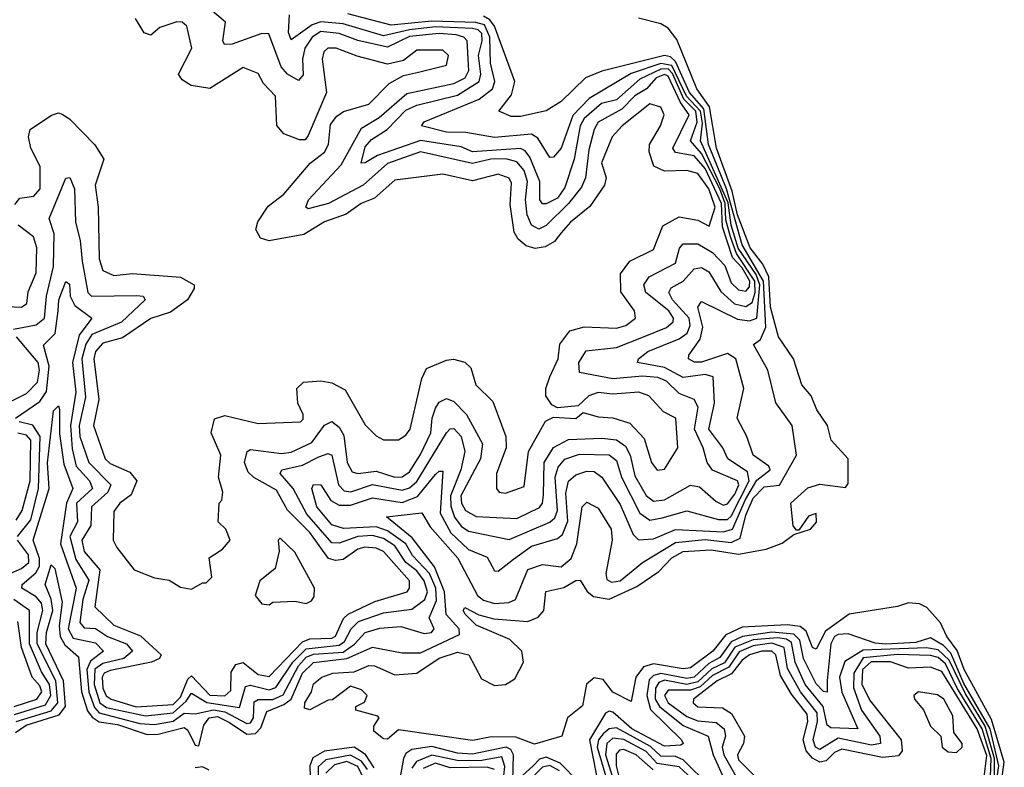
# Model space of a CAD drawing. Extents: x 2494106 to 2685573, y 758056 to 915185.
# Tile 465 of 507: x 2661350 to 2664014, y 876471 to 878492. Entities that reach past the tile are written whole.
import ezdxf

# ---------------------------------------------------------------- set-up
doc = ezdxf.new("R2010")
doc.units = 0

msp = doc.modelspace()

# ---------------------------------------------------------------- linework, layer by layer
at = {"layer": '0CON05XD'}
for points in [[(2661519.6, 877839.6), (2661534.7, 877755), (2661544.5, 877745), (2661667, 877746.9), (2661684.4, 877744.4), (2661690, 877735), (2661625.4, 877674.7), (2661545, 877641.3), (2661529, 877615), (2661518.7, 877575), (2661528, 877472), (2661510.9, 877395), (2661512.6, 877365), (2661537.4, 877295), (2661596.4, 877235), (2661589.1, 877215), (2661544.2, 877175), (2661542.7, 877125), (2661518, 877085), (2661525, 877054.7), (2661567.4, 877005), (2661553.6, 876905), (2661604.6, 876855), (2661676.8, 876826.8), (2661732.7, 876775), (2661728.5, 876765), (2661707.1, 876755), (2661595, 876732.7), (2661578.8, 876725), (2661573.3, 876715), (2661574.8, 876685.1), (2661584.3, 876664.3), (2661597.5, 876655), (2661665, 876634.6), (2661765, 876640.9), (2661785, 876660.3), (2661805, 876709.4), (2661815, 876718.2), (2661865, 876665.9), (2661905.6, 876664.4), (2661921.3, 876678.7), (2661922, 876728), (2661935, 876748.7), (2661955, 876754), (2661995, 876722.2), (2662025, 876716.8), (2662115, 876810.5), (2662135, 876818.1), (2662195, 876819.8), (2662205, 876825.9), (2662226.7, 876873.3), (2662239.3, 876885), (2662311.2, 876918.8), (2662398.2, 876945), (2662405.3, 876955), (2662405.3, 876975), (2662335, 877054.8), (2662315, 877063.5), (2662283.8, 877066.1), (2662265, 877060.5), (2662225, 877032.6), (2662205, 877029.6), (2662185.5, 877035), (2662135, 877105.7), (2662075, 877166.1), (2662045, 877220.3), (2661984.1, 877254.1), (2661968.7, 877268.7), (2661958.8, 877295), (2661965.8, 877325), (2661975, 877330), (2662058.9, 877319), (2662085, 877322.6), (2662141, 877349), (2662175, 877395.5), (2662195, 877406.2), (2662215, 877390.4), (2662227.6, 877367.6), (2662236.5, 877295), (2662249.8, 877269.8), (2662265, 877264.8), (2662315, 877271.2), (2662365, 877255.7), (2662385, 877256.6), (2662405, 877269.7), (2662435, 877316.9), (2662463, 877375), (2662466, 877415), (2662475, 877442.2), (2662485, 877457.9), (2662505, 877468.2), (2662525, 877460), (2662559.3, 877425), (2662602.8, 877345), (2662596.6, 877305), (2662544.1, 877205), (2662545.2, 877185.2), (2662556.7, 877165), (2662585, 877148.8), (2662695, 877143.8), (2662756.8, 877173.2), (2662765.2, 877185), (2662767.8, 877207.8), (2662769.2, 877295), (2662794.8, 877335.2), (2662835, 877357.4), (2662925, 877360.9), (2662965, 877356.1), (2662989.1, 877339.1), (2663001.9, 877315), (2663015, 877258.8), (2663045.6, 877205.6), (2663065, 877190), (2663095, 877194.1), (2663165, 877233.8), (2663189.5, 877229.5), (2663235, 877189.7), (2663255, 877180), (2663265, 877183.1), (2663285, 877209.5), (2663296.3, 877235), (2663292.5, 877245), (2663224.4, 877274.4), (2663210, 877295), (2663199.3, 877335), (2663175.8, 877385), (2663186.1, 877445), (2663175.2, 877465.2), (2663135, 877481.1), (2663100.3, 877515), (2663076.9, 877525), (2663035, 877528.4), (2662955, 877520.9), (2662865, 877538.6), (2662863, 877565), (2662883, 877597), (2662965, 877605.7), (2663037.9, 877635), (2663100.4, 877659.6), (2663118.7, 877675), (2663118.9, 877685), (2663106.5, 877705), (2663044.8, 877754.9), (2663039.4, 877775), (2663053.4, 877796.6), (2663125, 877833.8), (2663135.3, 877874.7), (2663145, 877886.1), (2663185, 877886.4), (2663225, 877862.8), (2663257.8, 877827.8), (2663275, 877780.4), (2663295, 877761.6), (2663315, 877757.9), (2663325, 877770), (2663325.5, 877785), (2663305, 877821.4), (2663279.2, 877849.2), (2663252, 877932), (2663249.5, 877995), (2663205, 878089.6), (2663175, 878124.1), (2663125, 878133.5), (2663117.5, 878145), (2663161.9, 878235), (2663138, 878268), (2663105, 878339.6), (2663095, 878344.1), (2663072, 878335), (2663046.5, 878305), (2663015, 878286.5), (2662979.4, 878250.6), (2662915.8, 878215), (2662904.4, 878195), (2662890.1, 878139.9), (2662881.3, 878065), (2662870.3, 878039.7), (2662835.2, 877995), (2662775, 877935.3), (2662755, 877925.8), (2662735, 877936.2), (2662723, 877965), (2662718.5, 878005), (2662723.9, 878055), (2662715.3, 878084.7), (2662695, 878107.9), (2662665.9, 878115.9), (2662625, 878115.1), (2662575, 878103.5), (2662435, 878134.8), (2662345, 878103.5), (2662279.2, 878045), (2662185.5, 877995), (2662130.8, 877980.8), (2662124.5, 877985), (2662132, 878005), (2662219.9, 878100.1), (2662275, 878198.9), (2662322.6, 878227.4), (2662397.8, 878292.2), (2662525, 878319.3), (2662555.1, 878334.9), (2662565.8, 878355), (2662561.2, 878435), (2662552.3, 878445), (2662531.5, 878451.5), (2662485, 878455.1), (2662405, 878447.1), (2662345, 878417.5), (2662265, 878436.1), (2662214.6, 878454.6), (2662165, 878460.1), (2662141.6, 878445), (2662122, 878415), (2662115.2, 878385), (2662117.1, 878342.9), (2662105, 878327.8), (2662075, 878344.7), (2662057.8, 878365), (2662024.2, 878454.2), (2662005, 878455.2), (2661925, 878425.8), (2661904.2, 878425), (2661899.6, 878435), (2661907.1, 878485), (2661836.8, 878545)], [(2661340.5, 876595), (2661435, 876623.3), (2661453.1, 876645), (2661447.5, 876705), (2661397.4, 876805), (2661397.4, 876835), (2661412.8, 876895), (2661408.9, 876915), (2661395, 876932.1), (2661356.2, 876955), (2661356.9, 876965), (2661393.4, 876996.6), (2661403.5, 877015), (2661403.7, 877035), (2661386.6, 877085), (2661429.8, 877225), (2661425.5, 877294.4), (2661441.2, 877435), (2661455, 877448), (2661457.9, 877437.9), (2661457.8, 877372.2), (2661469.4, 877290.6), (2661494.3, 877225), (2661476.8, 877185), (2661460.4, 877075), (2661502.7, 876955), (2661481.7, 876845), (2661495, 876819.6), (2661555, 876807.7), (2661577.1, 876785), (2661542.1, 876757.9), (2661531.5, 876735), (2661537.5, 876675), (2661552.5, 876632.5), (2661565, 876618.1), (2661675, 876589.1), (2661715, 876587), (2661765, 876596), (2661795, 876617), (2661825, 876615.2), (2661875, 876626.7), (2661905, 876620.7), (2661965, 876588.9), (2661975, 876591), (2661982.6, 876605), (2661985, 876648.2), (2661995.5, 876654.5), (2662035, 876654.1), (2662062.8, 876667.2), (2662104.2, 876745), (2662125, 876768.7), (2662145, 876777.1), (2662225, 876782.4), (2662256.3, 876803.7), (2662284.9, 876835.1), (2662325, 876847), (2662381.7, 876851.7), (2662445, 876833.1), (2662464.5, 876835.6), (2662471.4, 876845), (2662458.4, 876875), (2662478.4, 876921.6), (2662476.3, 876955), (2662458.6, 876995), (2662413.1, 877043.1), (2662394.7, 877074.7), (2662345, 877109.8), (2662315, 877120.9), (2662226.4, 877116.4), (2662195, 877126.8), (2662154.4, 877175), (2662141.1, 877225), (2662145, 877235.5), (2662165, 877234.4), (2662192, 877192), (2662215, 877179.8), (2662245, 877179.2), (2662305, 877199), (2662385, 877186.5), (2662426.9, 877203.1), (2662475, 877262.9), (2662485, 877271.5), (2662495, 877271.2), (2662488.3, 877158.3), (2662516.8, 877105), (2662565, 877060), (2662615, 877039.4), (2662635, 877002.5), (2662645, 877001.2), (2662686.2, 877033.8), (2662735, 877069), (2662805, 877089.7), (2662819.3, 877100.7), (2662833.7, 877136.3), (2662828.3, 877211.7), (2662835, 877244.4), (2662855, 877261.6), (2662885, 877271.6), (2662905, 877270.3), (2662925, 877255.5), (2662975, 877181.8), (2663010.4, 877100.4), (2663025, 877085.5), (2663065, 877088.4), (2663125, 877113.7), (2663255, 877107.3), (2663279, 877115), (2663313.8, 877195), (2663345, 877246.9), (2663381.1, 877275), (2663376.9, 877285), (2663334.5, 877315), (2663317.8, 877365), (2663291.9, 877415), (2663309.2, 877495), (2663288, 877575), (2663265, 877589.3), (2663195, 877566.2), (2663176, 877566), (2663160, 877575), (2663160.6, 877585), (2663191.4, 877628.6), (2663198.8, 877661.2), (2663184.7, 877715.3), (2663195, 877730), (2663292.4, 877682.4), (2663325, 877678.3), (2663344.7, 877685), (2663352.8, 877775), (2663342.9, 877802.9), (2663294.6, 877874.7), (2663275, 877936.2), (2663266.9, 877996.9), (2663191.9, 878165), (2663197.6, 878212.4), (2663192.2, 878245), (2663154.8, 878285), (2663115, 878368.4), (2663085, 878373.8), (2663005, 878346.5), (2662891, 878279), (2662846.5, 878233.5), (2662815.3, 878145), (2662795, 878120.8), (2662785, 878119.2), (2662751.9, 878171.9), (2662735, 878182.6), (2662635, 878173.5), (2662557.1, 878187.1), (2662505, 878187.7), (2662437.5, 878205), (2662445, 878216.2), (2662593.1, 878276.9), (2662629.5, 878305), (2662635.8, 878325), (2662624.1, 878375), (2662622.5, 878445), (2662607.8, 878477.8), (2662584.6, 878484.6), (2662465, 878488.2), (2662355, 878477.1), (2662238.4, 878508.4)], [(2661338.9, 877415), (2661405, 877460.2), (2661422.7, 877487.3), (2661430, 877555), (2661415, 877612.5), (2661446, 877644), (2661454.1, 877705), (2661456.3, 877735), (2661475, 877784), (2661485, 877777.5), (2661486.3, 877745), (2661499.6, 877719.6), (2661545.6, 877685), (2661511.2, 877638.8), (2661493.3, 877565), (2661501.9, 877485), (2661487.6, 877395), (2661491.7, 877331.7), (2661503.1, 877285), (2661539, 877245), (2661546.8, 877225), (2661504.3, 877185), (2661507, 877135), (2661486, 877095), (2661502.4, 877032.4), (2661536.9, 876976.9), (2661521.3, 876925), (2661512.8, 876862.8), (2661525, 876848.4), (2661555, 876846.5), (2661588, 876825), (2661638.8, 876805), (2661655.4, 876785), (2661632.2, 876765), (2661575, 876752), (2661553.7, 876736.3), (2661551.3, 876695), (2661567.4, 876645), (2661585, 876632.2), (2661690.4, 876610.4), (2661765, 876618.1), (2661800.3, 876649.7), (2661815, 876671.8), (2661856.4, 876646.4), (2661945, 876632.3), (2661960.8, 876689.2), (2661975, 876693), (2662025, 876680.1), (2662043.5, 876686.5), (2662088.8, 876755), (2662125, 876790.9), (2662215, 876800.7), (2662229, 876811), (2662246.7, 876845), (2662267.3, 876865), (2662335, 876888.4), (2662411.5, 876898.5), (2662446.1, 876925), (2662453.4, 876945), (2662445, 876975.2), (2662425, 877002.2), (2662394.8, 877025), (2662365, 877069.5), (2662335, 877089.6), (2662305, 877097.8), (2662265.1, 877094.9), (2662215, 877077), (2662195, 877077.5), (2662127.2, 877155), (2662089.8, 877225), (2662054.6, 877265.4), (2662059.2, 877275), (2662115, 877287.7), (2662159.9, 877310.1), (2662185, 877319.2), (2662195, 877314.4), (2662212.5, 877235), (2662228.1, 877218.1), (2662245.8, 877215.8), (2662305, 877235.5), (2662385, 877220.2), (2662405, 877226.9), (2662425, 877243.4), (2662505, 877375.5), (2662515, 877386.2), (2662525, 877386.6), (2662544.6, 877365), (2662554.7, 877325), (2662544, 877275), (2662515.8, 877205), (2662516.9, 877176.9), (2662527, 877147), (2662545, 877123.2), (2662565, 877109.1), (2662675, 877086.5), (2662785, 877133.8), (2662798.2, 877145), (2662805.4, 877165), (2662798.7, 877255), (2662807.6, 877282.4), (2662825, 877304.1), (2662865, 877317.7), (2662945, 877315.7), (2662965, 877300.5), (2662978.3, 877255), (2663028.4, 877158.4), (2663055, 877139.3), (2663088.9, 877145), (2663155, 877163.9), (2663241.2, 877141.1), (2663265, 877141), (2663275, 877149.6), (2663324.4, 877245), (2663319.3, 877269.3), (2663266.2, 877305), (2663253.1, 877335), (2663215.3, 877385), (2663230.4, 877455), (2663226.9, 877526.9), (2663205, 877533.2), (2663145, 877525.2), (2663095, 877551.8), (2663022, 877565), (2663024.4, 877575), (2663049.5, 877595), (2663135, 877629.4), (2663156.1, 877645), (2663164.8, 877665), (2663161.6, 877685), (2663116.7, 877735), (2663106.2, 877755), (2663113, 877767), (2663145.2, 877784.8), (2663175, 877818.9), (2663195, 877822), (2663215, 877810.4), (2663246.9, 877756.9), (2663284.1, 877724.1), (2663315, 877716.7), (2663332.4, 877727.6), (2663340.7, 877755), (2663339.5, 877785), (2663290, 877860), (2663273.8, 877905), (2663261.1, 877951.1), (2663259.2, 877995), (2663244.6, 878035), (2663195, 878130.7), (2663164.9, 878165), (2663183.7, 878215), (2663179.6, 878245), (2663147.6, 878277.6), (2663116.7, 878346.7), (2663105, 878358.9), (2663085, 878358.5), (2663028.6, 878331.4), (2662965, 878275.2), (2662924.7, 878265.3), (2662877.7, 878225), (2662866.7, 878205), (2662850.9, 878115), (2662825, 878038.9), (2662805, 878009.7), (2662775, 877994.1), (2662764.7, 877994.7), (2662757.7, 878005), (2662757.8, 878055), (2662730.6, 878120.6), (2662717.8, 878137.8), (2662705, 878143.5), (2662575, 878135.2), (2662545, 878148.7), (2662435, 878165.1), (2662317.9, 878125), (2662285, 878104.7), (2662273.8, 878103.8), (2662285, 878148.2), (2662301.8, 878168.2), (2662344.2, 878195), (2662395, 878247.5), (2662425, 878261.3), (2662535, 878288), (2662593.3, 878325), (2662598, 878345), (2662591.5, 878395), (2662601.9, 878435), (2662600.3, 878455), (2662590.6, 878465), (2662575, 878468.6), (2662475, 878472.7), (2662405, 878464.9), (2662335, 878448.8), (2662225, 878480.7), (2662165, 878486.1), (2662141.6, 878478.4), (2662085, 878437.5), (2662077.8, 878457.8), (2662079.8, 878505)], [(2661339, 876565), (2661367.7, 876585), (2661457.2, 876612.8), (2661473.9, 876635), (2661468.3, 876705), (2661421.2, 876805), (2661422.5, 876835), (2661439.8, 876895), (2661435.3, 876925.3), (2661418.9, 876965), (2661435, 877018), (2661445, 877008), (2661465, 876917.5), (2661456.8, 876853.2), (2661459.3, 876825), (2661472.2, 876802.2), (2661509.4, 876769.4), (2661517, 876675), (2661533.8, 876623.8), (2661546.1, 876606.1), (2661565, 876594.3), (2661615, 876586.8), (2661695, 876559.4), (2661725, 876560.1), (2661795, 876578.2), (2661805, 876571.1), (2661825, 876531.1), (2661835, 876529.2), (2661848.7, 876585), (2661863.2, 876605), (2661885, 876607.9), (2661918.3, 876591.7), (2661965, 876560.3), (2661987.8, 876562.2), (2662002.6, 876577.4), (2662018.5, 876621.5), (2662065, 876640.6), (2662084.6, 876655.4), (2662115, 876725.6), (2662145, 876754), (2662235, 876765.3), (2662305, 876795.7), (2662385, 876780), (2662435, 876780.2), (2662540.1, 876829.9), (2662539.5, 876845), (2662504, 876884), (2662499.4, 876945), (2662472.5, 877012.5), (2662411.7, 877091.7), (2662342.3, 877147.7), (2662438.6, 877158.6), (2662460.6, 877120.6), (2662536.1, 877036.1), (2662588.8, 876935), (2662605, 876923), (2662635, 876913.7), (2662673.7, 876916.3), (2662691.4, 876925), (2662725, 877005.3), (2662765, 877019.6), (2662815, 877012.7), (2662842.2, 877035), (2662858, 877075), (2662872.3, 877175), (2662885, 877188.1), (2662915, 877171.4), (2662950.3, 877115), (2662953.4, 877085), (2662935.9, 876995), (2662938.8, 876978.8), (2662951.2, 876971.2), (2662975, 876975.3), (2663035.4, 877025), (2663125, 877079.1), (2663205, 877087.2), (2663275, 877078.9), (2663299.6, 877090.4), (2663315, 877152.9), (2663335, 877198.3), (2663365, 877229.6), (2663406.1, 877233.9), (2663451.8, 877315), (2663440, 877395), (2663396.3, 877456.3), (2663374.6, 877545), (2663336.1, 877613.9), (2663355, 877627.8), (2663369.4, 877660.6), (2663363.1, 877785), (2663305, 877883.5), (2663263, 878035), (2663213.7, 878155), (2663201.5, 878251.5), (2663162.6, 878295), (2663125, 878379.4), (2663111.4, 878391.4), (2663094.9, 878395.1), (2662925, 878353.3), (2662880.9, 878335), (2662815, 878270.6), (2662774.5, 878245.5), (2662705, 878230.3), (2662680.4, 878230.5), (2662646.2, 878245), (2662680.6, 878289.4), (2662689.7, 878325), (2662634.6, 878475), (2662622, 878492), (2662605, 878501.8)], [(2662815, 877915.7), (2662797.6, 877892.4), (2662772.3, 877877.6), (2662745, 877873.6), (2662720.8, 877880.8), (2662698.7, 877898.7), (2662687.8, 877917.8), (2662677.6, 877992.4), (2662680.5, 878050.5), (2662675, 878064), (2662645, 878074.3), (2662575, 878056.4), (2662495, 878074.4), (2662365, 878058.6), (2662310.2, 878009.8), (2662274, 877995), (2662233.6, 877966.4), (2662175, 877945.3), (2662118.8, 877911.2), (2662025, 877894), (2662001.7, 877901.7), (2661988.8, 877925), (2661994.2, 877945.8), (2662022.2, 877987.8), (2662065, 878020), (2662135.8, 878104.2), (2662175, 878133.8), (2662185.8, 878155), (2662191.2, 878208.8), (2662208.3, 878231.7), (2662226, 878244), (2662295, 878263.6), (2662350, 878320), (2662388.8, 878341.2), (2662429.3, 878350.7), (2662505, 878368.8), (2662510.8, 878395), (2662495, 878410), (2662425, 878409.5), (2662388.3, 878381.7), (2662345, 878372.2), (2662263.1, 878393.1), (2662206.7, 878415), (2662183.8, 878415), (2662172.9, 878405), (2662168.9, 878385), (2662180, 878295), (2662130.7, 878179.3), (2662122.5, 878167.5), (2662107, 878167), (2662065, 878183.3), (2662046.2, 878206.2), (2662042.5, 878285), (2662009.6, 878319.5), (2661995, 878346.7), (2661955, 878362.5), (2661865, 878306), (2661814.5, 878314.4), (2661789.4, 878329.4), (2661780, 878345), (2661815.8, 878415), (2661802.5, 878475), (2661790, 878485), (2661775, 878486.7), (2661729.3, 878470.7), (2661705, 878450), (2661687, 878457), (2661663.3, 878495)], [(2664002.8, 876405), (2664014.4, 876485), (2663980.1, 876600.1), (2663905.8, 876735), (2663887, 876787), (2663858.6, 876825), (2663841.7, 876861.7), (2663805, 876903.3), (2663785, 876913.3), (2663755, 876916), (2663725, 876905.8), (2663595, 876884.5), (2663530.9, 876839.1), (2663505, 876790.6), (2663495, 876794.4), (2663478.7, 876838.6), (2663461.6, 876851.6), (2663426.4, 876856.4), (2663305, 876850), (2663261, 876829), (2663225.7, 876785), (2663165, 876740), (2663145, 876737.4), (2663065, 876751.1), (2663037.8, 876742.2), (2663017.2, 876715), (2663005, 876648.8), (2662955, 876674.1), (2662928.7, 876708.7), (2662905, 876712.4), (2662884.3, 876695.7), (2662872.9, 876637.1), (2662832.9, 876605), (2662816.7, 876555), (2662743.2, 876533.2), (2662692.3, 876552.3), (2662626.8, 876553.2), (2662575, 876543.6), (2662375, 876572.5), (2662345, 876546.7), (2662335, 876547.5), (2662308.3, 876568.3), (2662308.3, 876581.7), (2662322.5, 876605), (2662319.3, 876609.3), (2662260, 876625), (2662260, 876635), (2662283, 876647), (2662290, 876665), (2662275, 876680), (2662245, 876690), (2662197, 876653), (2662185, 876652.5), (2662135, 876626.7), (2662121.2, 876631.2), (2662121.4, 876645), (2662140, 876675), (2662145, 876696.2), (2662167.5, 876715), (2662197.5, 876725), (2662255, 876728.8), (2662295, 876746.1), (2662310, 876745), (2662365, 876720.6), (2662424.6, 876725.5), (2662485, 876765.8), (2662535, 876782.5), (2662565.4, 876775), (2662599.9, 876709.9), (2662635, 876692.3), (2662665, 876694.7), (2662689.5, 876710.5), (2662713, 876755), (2662708.9, 876785), (2662676.6, 876816.6), (2662585.5, 876855), (2662555.8, 876885), (2662550, 876895), (2662555, 876903.3), (2662592.8, 876882.8), (2662632.7, 876872.7), (2662725, 876864.7), (2662752.8, 876877.2), (2662768.2, 876895), (2662773.9, 876946.1), (2662822.8, 876957.3), (2662855, 876976.2), (2662866.8, 876976.8), (2662886, 876946), (2662902.7, 876932.7), (2662945, 876925.6), (2663020, 876960), (2663080, 877000), (2663115, 877037.3), (2663145, 877054.8), (2663221, 877059), (2663295, 877047.2), (2663369.6, 877060.5), (2663413.3, 877076.7), (2663445, 877100), (2663490, 877115), (2663506.1, 877133.9), (2663505, 877157.5), (2663485, 877150), (2663458.3, 877111.7), (2663451.7, 877111.7), (2663443.3, 877123.3), (2663436.7, 877185), (2663483.2, 877226.8), (2663515, 877236.7), (2663585, 877227.5), (2663592.1, 877237.9), (2663592.2, 877305), (2663545.6, 877355), (2663536.2, 877395), (2663507.3, 877437.3), (2663491.9, 877475), (2663466.4, 877505), (2663444, 877575), (2663403.5, 877635), (2663381.3, 877715), (2663377.3, 877797.3), (2663361, 877831), (2663327, 877875), (2663292.5, 877965), (2663278.4, 878028.4), (2663235.4, 878145), (2663216.6, 878256.6), (2663182.7, 878305), (2663128.6, 878438.6), (2663105, 878469.2), (2663085, 878480.8), (2663025, 878496.7)], [(2661337.3, 877992.7), (2661350.4, 878009.6), (2661388.8, 878015), (2661405.4, 878035), (2661405.7, 878095), (2661380, 878145), (2661374, 878175), (2661378.8, 878195), (2661436.2, 878233.8), (2661455, 878240), (2661465, 878236.7), (2661485, 878224), (2661553.5, 878153.5), (2661577.5, 878115), (2661554.6, 878045), (2661562.1, 877985), (2661565.4, 877845.4), (2661575, 877814.3), (2661605, 877800.9), (2661655, 877805.6), (2661785, 877795.7), (2661822.5, 877775), (2661822.5, 877765), (2661804, 877735), (2661758.5, 877701.5), (2661705, 877684.4), (2661628.2, 877631.8), (2661575, 877618), (2661555.4, 877595), (2661550.8, 877575), (2661564.2, 877465), (2661549.6, 877395), (2661581.2, 877305), (2661595, 877292), (2661648.6, 877268.5), (2661667.5, 877245), (2661652, 877208), (2661621.4, 877185), (2661605, 877162.5), (2661603.3, 877085), (2661613.3, 877065), (2661660, 877005), (2661715, 876983.3), (2661755, 876976.7), (2661785, 876957.5), (2661815, 876952.5), (2661845, 876970), (2661855, 876970), (2661870, 876985), (2661863, 877037), (2661899.3, 877060.7), (2661920, 877085), (2661907.5, 877115), (2661887.5, 877135), (2661890, 877185), (2661897, 877193), (2661900, 877215), (2661888, 877255), (2661894, 877315), (2661868.1, 877375), (2661877.3, 877412.7), (2661905, 877422), (2661995, 877400), (2662110, 877405), (2662117.5, 877412.5), (2662117.5, 877425), (2662102.5, 877455), (2662100, 877495), (2662117.7, 877512.3), (2662165, 877516), (2662195, 877510.8), (2662231.1, 877491.1), (2662285, 877396.7), (2662315, 877367.5), (2662335, 877356.7), (2662375, 877356.2), (2662395, 877368.8), (2662407.1, 877385), (2662438, 877522), (2662451.2, 877548.8), (2662505, 877572), (2662523.9, 877573.9), (2662555, 877566.2), (2662570.8, 877550.8), (2662584, 877505), (2662630, 877460), (2662665.6, 877365), (2662666.9, 877335), (2662640, 877265), (2662640, 877225), (2662647.5, 877215), (2662665, 877212), (2662715, 877230), (2662726.7, 877325), (2662773.3, 877406.7), (2662795, 877417.5), (2662855, 877414.3), (2662875, 877430), (2662915, 877418), (2662955, 877416), (2663000.9, 877400.9), (2663040, 877360), (2663060, 877295), (2663075, 877274.2), (2663095, 877276.7), (2663131.2, 877335), (2663125.6, 877415), (2663092.1, 877432.1), (2663052.5, 877475), (2663025.5, 877485.5), (2662955, 877479.4), (2662915, 877484.2), (2662890, 877475), (2662861.7, 877448.3), (2662805, 877442.5), (2662790.4, 877450.5), (2662773.8, 877475), (2662773.8, 877495), (2662785, 877526.7), (2662807.1, 877575), (2662811.8, 877615), (2662838.7, 877651.3), (2662877.9, 877662.1), (2662965, 877658.5), (2662990, 877665), (2663016.2, 877685), (2663013.8, 877705), (2662976.5, 877756.5), (2662975.5, 877805), (2663001.1, 877838.9), (2663065, 877871.2), (2663090.8, 877935), (2663135, 877959.1), (2663185, 877950.5), (2663215.7, 877934.3), (2663231.8, 877985), (2663215, 878034.5), (2663185, 878076.2), (2663155, 878084.4), (2663095, 878082.9), (2663066.4, 878096.4), (2663053.3, 878135), (2663054.4, 878155), (2663084, 878205), (2663093.8, 878235), (2663085, 878255.8), (2663055, 878264.3), (2662980.6, 878205), (2662953.3, 878175), (2662924.7, 878105), (2662936.7, 878065), (2662932.7, 878045), (2662892.5, 877987.5), (2662840.6, 877945), (2662815, 877915.7)], [(2661333.3, 877655), (2661395, 877666.8), (2661417.6, 877685), (2661422.7, 877745), (2661441.8, 877825), (2661443.3, 877913.3), (2661429.5, 877955), (2661475, 878063.8), (2661485.5, 878065.5), (2661498.9, 878035), (2661500.8, 877945), (2661513.8, 877895), (2661519.6, 877839.6)], [(2661235, 877720), (2661355, 877714.6), (2661369.4, 877725), (2661373.5, 877756.5), (2661395, 877807.5), (2661396.2, 877875), (2661387.5, 877905), (2661346.4, 877936.4)], [(2661275, 877434.3), (2661368.4, 877481.6), (2661398, 877512), (2661403.6, 877545), (2661399.7, 877565), (2661341.1, 877635)], [(2661344.2, 877095), (2661380.4, 877140.4), (2661401.3, 877225), (2661405.6, 877365), (2661385.9, 877395.9), (2661348.8, 877405)], [(2661340.5, 877139.5), (2661356.7, 877165), (2661378.2, 877245), (2661380.6, 877355), (2661368.5, 877368.5), (2661345, 877374.5)], [(2661289.8, 876980.2), (2661355, 877008), (2661375.2, 877025), (2661373.8, 877045), (2661344.3, 877085)], [(2662025, 876910), (2662035, 876917.5), (2662095, 876920), (2662125, 876913.8), (2662139.3, 876920.7), (2662147, 876933), (2662147.5, 876955), (2662095, 877052.5), (2662055, 877090), (2662050, 877085), (2662052.5, 877055), (2662041.7, 877008.3), (2662000, 876975), (2661987.5, 876935), (2662005, 876912.5), (2662025, 876910)], [(2661336.1, 876614), (2661420.2, 876639.8), (2661434.7, 876665), (2661431.1, 876695), (2661408.8, 876728.8), (2661376.6, 876805), (2661376.6, 876895), (2661334.2, 876924.2)], [(2661335, 876635.4), (2661396.4, 876655), (2661410, 876675), (2661405, 876691.2), (2661384, 876715), (2661355.1, 876795.1), (2661345, 876865.3)], [(2663981.6, 876355), (2663999.4, 876475), (2663975.7, 876575), (2663905, 876697.7), (2663869.7, 876779.7), (2663850, 876800), (2663815, 876820.6), (2663775, 876808.4), (2663693.9, 876803.9), (2663665, 876806.7), (2663591.5, 876831.5), (2663565, 876829.7), (2663555, 876824.2), (2663544.6, 876805), (2663535.2, 876705.2), (2663535, 876674.4), (2663525, 876675.5), (2663505, 876696.6), (2663471, 876765), (2663460.9, 876815), (2663445, 876830.7), (2663385, 876836.1), (2663305.8, 876824.2), (2663275, 876810.5), (2663245, 876768.1), (2663215, 876751.6), (2663175, 876714.5), (2663155, 876710.7), (2663085, 876724.9), (2663065, 876719.1), (2663053, 876707), (2663046.9, 876665), (2663056.8, 876626.8), (2663141.1, 876545), (2663145.8, 876535), (2663139.2, 876530.8), (2663095, 876528.4), (2663006.8, 876575), (2662955, 876619.7), (2662945, 876623.1), (2662935, 876617.5), (2662891.8, 876545), (2662917.9, 876412)], [(2663988.1, 876445), (2663987.8, 876495), (2663962.4, 876582.4), (2663909.3, 876669.3), (2663865, 876760.8), (2663835, 876788.9), (2663803.9, 876793.9), (2663632.9, 876787.2), (2663583, 876757), (2663568.6, 876715), (2663574.4, 876674.4), (2663617.7, 876575), (2663545, 876577.9), (2663534.8, 876584.8), (2663524.4, 876635), (2663475.4, 876695), (2663448.6, 876755), (2663438.2, 876808.2), (2663425, 876817.3), (2663400.9, 876820.9), (2663334.6, 876815.4), (2663285, 876796.1), (2663257, 876753), (2663222.9, 876737.1), (2663185, 876701.8), (2663155, 876694.9), (2663095, 876706.6), (2663080, 876700), (2663070.4, 876685), (2663069.7, 876655), (2663081.2, 876635), (2663145, 876584.2), (2663213.2, 876555), (2663226.4, 876505), (2663294.6, 876355)], [(2663977.1, 876445), (2663978.7, 876495), (2663954.9, 876575), (2663887, 876685), (2663855, 876750.5), (2663835, 876767.9), (2663815, 876772.9), (2663725, 876775.6), (2663632.7, 876767.3), (2663606.9, 876725), (2663606.1, 876686.1), (2663628, 876625), (2663677.6, 876555), (2663679.1, 876535), (2663655, 876530.5), (2663565, 876550.1), (2663515, 876519), (2663503.3, 876525), (2663497, 876545), (2663509.1, 876595), (2663507.9, 876617.9), (2663462.8, 876675), (2663427.7, 876737.7), (2663418.4, 876795), (2663385, 876806.3), (2663335, 876799.6), (2663297.3, 876782.7), (2663268.8, 876741.2), (2663225, 876719.4), (2663191.3, 876688.7), (2663165, 876679.6), (2663105, 876679.6), (2663094.5, 876665), (2663104.5, 876645), (2663155, 876608.5), (2663185, 876596.7), (2663235, 876592.1), (2663256.6, 876575), (2663260, 876555), (2663250.7, 876525), (2663255.4, 876505), (2663305, 876416)], [(2663959.7, 876445), (2663967.2, 876502.8), (2663941, 876575), (2663845, 876730.2), (2663815, 876741.3), (2663755, 876738.9), (2663706.5, 876756.5), (2663654, 876756), (2663630.9, 876735), (2663628.7, 876695), (2663651, 876651), (2663735.4, 876545), (2663738.4, 876515), (2663727.9, 876502.1), (2663685, 876497.2), (2663575, 876519.8), (2663555, 876511.1), (2663532, 876488), (2663515, 876485.2), (2663495, 876495.5), (2663478, 876515), (2663469.8, 876545), (2663482.8, 876595), (2663480.9, 876615), (2663438.7, 876668.7), (2663408.9, 876718.9), (2663396.5, 876775), (2663385.3, 876785), (2663358.6, 876785), (2663325, 876774.8), (2663305, 876760.4), (2663276.1, 876723.9), (2663237.6, 876705), (2663173.8, 876655), (2663172.9, 876645), (2663185, 876634.3), (2663251.6, 876631.6), (2663276.1, 876616.1), (2663311.2, 876555), (2663308.6, 876535), (2663292.6, 876505), (2663295, 876491.5), (2663370.9, 876415)], [(2663885, 876511.2), (2663900, 876525), (2663900, 876535), (2663877.5, 876565), (2663875, 876610), (2663851.2, 876655), (2663833.6, 876666.4), (2663782.5, 876675), (2663770, 876665), (2663771.2, 876655), (2663796.1, 876626.1), (2663815, 876582.5), (2663842.5, 876555), (2663846.7, 876525), (2663862.7, 876512.7), (2663885, 876511.2)], [(2663218.7, 876418.7), (2663145, 876491.4), (2663125, 876500.2), (2663085, 876500.7), (2663057.1, 876527.1), (2662965, 876577.9), (2662945, 876575.2), (2662928.6, 876561.4), (2662916.6, 876545), (2662912.6, 876525), (2662945.1, 876415)], [(2663169.6, 876439.5), (2663135, 876472.1), (2663075, 876481.6), (2663045, 876513.6), (2662985, 876546), (2662955, 876549.4), (2662939.2, 876535), (2662935.3, 876505), (2662962.8, 876415)], [(2662309.3, 876469.3), (2662285.8, 876505.8), (2662255, 876525.5), (2662175, 876514.9), (2662143.4, 876496.6), (2662134.9, 876475), (2662137.4, 876415)], [(2662684.5, 876434.5), (2662686.7, 876505), (2662678.7, 876518.7), (2662666.2, 876525), (2662575, 876506.4), (2662535, 876509.3), (2662465, 876527.3), (2662411.2, 876518.8), (2662395, 876508.2), (2662388.8, 876495), (2662378.3, 876435)], [(2663064.2, 876464.2), (2663017.9, 876505), (2662985, 876519.1), (2662973.1, 876516.9), (2662963.7, 876506.3), (2662963.8, 876475), (2662986.9, 876385)], [(2662291, 876465), (2662275, 876487.8), (2662245, 876503.8), (2662178.9, 876491.1), (2662157.6, 876472.4), (2662157.6, 876417.6)], [(2662278.8, 876445), (2662265, 876472.7), (2662235, 876486.4), (2662202.1, 876477.9), (2662178.2, 876455)], [(2662658, 876432), (2662663.3, 876473.3), (2662655, 876498.8), (2662600.3, 876489.7), (2662538.8, 876488.8), (2662465, 876503.5), (2662423.8, 876486.2), (2662411.5, 876468.5)], [(2662634.7, 876465), (2662615, 876471.5), (2662515, 876469.5), (2662475, 876482.1), (2662442.1, 876467.9)], [(2662862, 876432), (2662812.4, 876482.4), (2662775, 876498.7), (2662757, 876493), (2662739.6, 876475), (2662690.6, 876430.6)], [(2661863, 876463), (2661845, 876472), (2661825, 876469.9)], [(2662811, 876461), (2662785, 876476.2), (2662765, 876471.5), (2662722.3, 876427.7)]]:
    msp.add_lwpolyline(points, dxfattribs=at)

doc.saveas('drawing.dxf')
